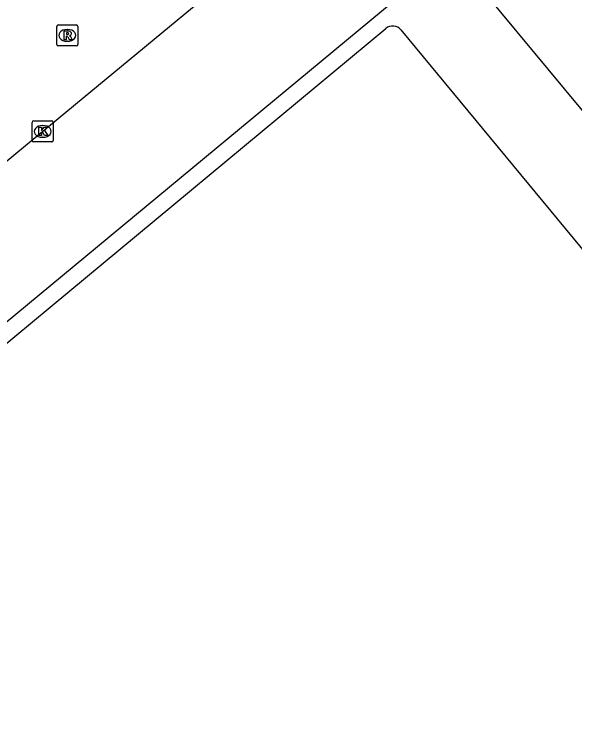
# Model space of a CAD drawing. Extents: x 159489 to 160304, y 383826 to 384530.
# Drawn here: x 159972.47 to 159999.1, y 384332.92 to 384366.39 of the extents above; entities that cross this region are included whole.
import ezdxf

# ---------------------------------------------------------------- set-up
doc = ezdxf.new("R2010")
doc.units = 0
for name, color, linetype in [('IMGEO_Kolk', 7, 'Continuous'), ('IMGEO_Pand', 7, 'Continuous'), ('IMGEO_Rijbaan_lokaal_gesloten', 7, 'Continuous'), ('IMGEO_Rioolput', 7, 'Continuous'), ('IMGEO_Voetpad_open', 7, 'Continuous')]:
    doc.layers.add(name, color=color, linetype=linetype)

msp = doc.modelspace()

# ---------------------------------------------------------------- linework, layer by layer
at = {"layer": 'IMGEO_Kolk'}
for p, q in [((159973.328, 384360.395), (159973.328, 384361.247)), ((159973.403, 384361.321), (159974.255, 384361.321)), ((159974.329, 384361.247), (159974.329, 384360.395)), ((159973.816, 384361.101), (159973.841, 384361.101)), ((159973.839, 384360.541), (159973.814, 384360.541)), ((159974.255, 384360.321), (159973.403, 384360.321))]:
    msp.add_line(p, q, dxfattribs=at)
for points in [[(159973.328, 384360.395), (159973.328, 384361.247)], [(159973.403, 384361.321), (159974.255, 384361.321)], [(159974.329, 384361.247), (159974.329, 384360.395)], [(159973.649, 384361.021), (159973.772, 384361.021), (159973.772, 384360.87), (159973.902, 384361.021), (159974.066, 384361.021), (159973.92, 384360.87), (159974.073, 384360.621), (159973.921, 384360.621), (159973.836, 384360.785), (159973.772, 384360.718), (159973.772, 384360.621), (159973.649, 384360.621), (159973.649, 384361.021)], [(159974.255, 384360.321), (159973.403, 384360.321)]]:
    msp.add_lwpolyline(points, dxfattribs=at)
for centre, start, end in [((159973.405, 384361.245), 91.552, 178.448), ((159973.405, 384361.245), 91.552, 178.448), ((159974.253, 384361.245), 1.552, 88.448), ((159974.253, 384361.245), 1.552, 88.448), ((159973.405, 384360.397), 181.552, 268.448), ((159973.405, 384360.397), 181.552, 268.448), ((159974.253, 384360.397), 271.552, 358.448), ((159974.253, 384360.397), 271.552, 358.448)]:
    msp.add_arc(centre, 0.0765, start, end, dxfattribs=at)
for centre, major_axis, ratio, start_param, end_param in [((159973.815, 384360.821), (-0.387, 0.002), 0.722429, 4.712389, 7.853982), ((159973.84, 384360.821), (-0.39, 0.002), 0.717154, 1.570796, 4.712389)]:
    msp.add_ellipse(centre, major_axis=major_axis, ratio=ratio, start_param=start_param, end_param=end_param, dxfattribs=at)
at = {"layer": 'IMGEO_Pand'}
for points in [[(160013.598, 384337.354), (159971.601, 384302.553), (159948.159, 384330.888), (159990.128, 384365.704)], [(159990.837, 384365.638), (160010.691, 384341.649)]]:
    msp.add_lwpolyline(points, dxfattribs=at)
msp.add_arc((159990.451, 384365.338), 0.489, 37.9142, 131.4493, dxfattribs=at)
at = {"layer": 'IMGEO_Rijbaan_lokaal_gesloten'}
msp.add_lwpolyline([(159989.867, 384374.086), (159986.588, 384371.379), (159973.829, 384360.821), (159961.075, 384350.273), (159949.096, 384340.336), (159937.893, 384331.09), (159936.165, 384329.649)], dxfattribs=at)
at = {"layer": 'IMGEO_Rioolput'}
for p, q in [((159974.572, 384365.879), (159975.424, 384365.879)), ((159974.497, 384364.953), (159974.497, 384365.805)), ((159974.985, 384365.659), (159975.01, 384365.659)), ((159975.498, 384365.805), (159975.498, 384364.953)), ((159975.424, 384364.879), (159974.572, 384364.879)), ((159975.008, 384365.099), (159974.983, 384365.099))]:
    msp.add_line(p, q, dxfattribs=at)
for points in [[(159974.572, 384365.879), (159975.424, 384365.879)], [(159974.497, 384364.953), (159974.497, 384365.805)], [(159975.086, 384365.577), (159974.834, 384365.579), (159974.834, 384365.179)], [(159975.012, 384365.498), (159974.958, 384365.498), (159974.958, 384365.417)], [(159975.498, 384365.805), (159975.498, 384364.953)], [(159974.834, 384365.179), (159974.958, 384365.179), (159974.958, 384365.341), (159974.969, 384365.341)], [(159974.958, 384365.417), (159975.01, 384365.417)], [(159975.016, 384365.312), (159975.087, 384365.179), (159975.227, 384365.179), (159975.162, 384365.305)], [(159975.424, 384364.879), (159974.572, 384364.879)]]:
    msp.add_lwpolyline(points, dxfattribs=at)
for centre, radius, start, end in [((159974.574, 384365.803), 0.0765, 91.552, 178.448), ((159974.574, 384365.803), 0.0765, 91.552, 178.448), ((159975.422, 384365.803), 0.0765, 1.552, 88.448), ((159975.422, 384365.803), 0.0765, 1.552, 88.448), ((159975.018, 384365.402), 0.0964, 77.0061, 93.1865), ((159975.085, 384365.467), 0.109, 350.3612, 89.416), ((159974.968, 384365.288), 0.0533, 26.0293, 88.6989), ((159974.994, 384365.606), 0.19, 274.7715, 282.9687), ((159975.032, 384365.459), 0.0378, 276.6634, 79.6772), ((159975.083, 384365.467), 0.112, 277.5842, 350.9817), ((159975.067, 384365.252), 0.108, 29.5134, 73.7905), ((159974.574, 384364.955), 0.0765, 181.552, 268.448), ((159974.574, 384364.955), 0.0765, 181.552, 268.448), ((159975.422, 384364.955), 0.0765, 271.552, 358.448), ((159975.422, 384364.955), 0.0765, 271.552, 358.448)]:
    msp.add_arc(centre, radius, start, end, dxfattribs=at)
for centre, major_axis, ratio, start_param, end_param in [((159974.984, 384365.379), (-0.387, 0.002), 0.722429, 4.712389, 7.853982), ((159975.009, 384365.379), (-0.39, 0.002), 0.717154, 1.570796, 4.712389)]:
    msp.add_ellipse(centre, major_axis=major_axis, ratio=ratio, start_param=start_param, end_param=end_param, dxfattribs=at)
at = {"layer": 'IMGEO_Voetpad_open'}
msp.add_lwpolyline([(159937.427, 384324.203), (159938.439, 384325.04), (159939.01, 384324.365), (159993.239, 384369.301), (160013.944, 384344.349), (160010.691, 384341.649)], dxfattribs=at)

doc.saveas('drawing.dxf')
